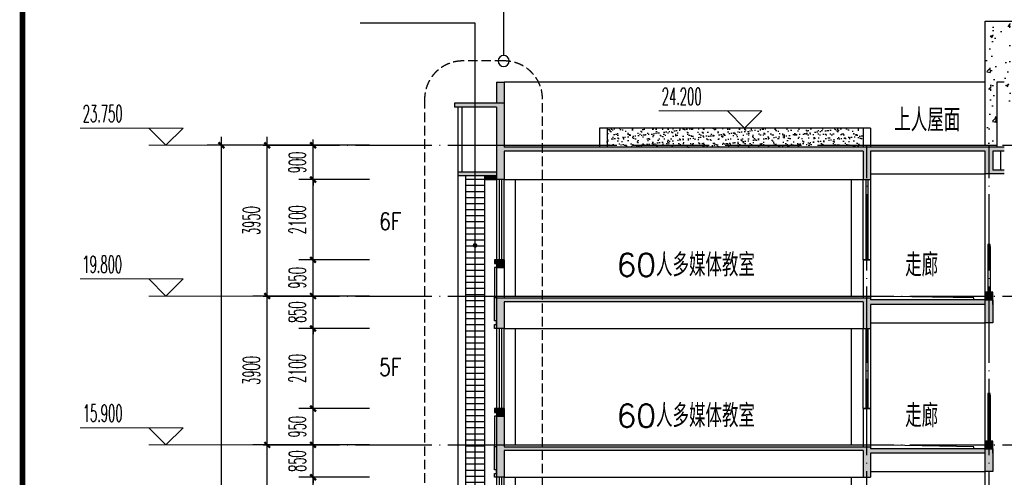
# Model space of a CAD drawing. Extents: x 1779708 to 7299578, y -1121471 to 88434.
# Tile 605 of 656: x 5621164 to 5646946, y -990508 to -978517. Entities that reach past the tile are written whole.
import ezdxf

# ---------------------------------------------------------------- set-up
doc = ezdxf.new("R2010")
doc.units = 0
doc.header["$LTSCALE"] = 1000
doc.header["$MEASUREMENT"] = 0
doc.linetypes.add('DASH', pattern=[0.35, 0.25, -0.1])
doc.linetypes.add('DOTE', pattern=[2.42, 2, -0.2, 0.02, -0.2])
doc.layers.get('0').update_dxf_attribs({"linetype": 'CONTINUOUS'})
doc.layers.get('Defpoints').update_dxf_attribs({"linetype": 'CONTINUOUS'})
doc.layers.add('DIM_ELEV', color=3, linetype='CONTINUOUS', lineweight=13)
for name, color, linetype in [('DIM_IDEN', 3, 'CONTINUOUS'), ('DIM_LEAD', 3, 'CONTINUOUS'), ('DOTE', 1, 'DOTE'), ('PUB_DIM', 3, 'CONTINUOUS'), ('PUB_TEXT', 7, 'CONTINUOUS'), ('PUB_TITLE', 4, 'CONTINUOUS'), ('SPACE', 7, 'CONTINUOUS'), ('WALL', 255, 'CONTINUOUS'), ('WINDOW', 2, 'CONTINUOUS'), ('修改', 6, 'CONTINUOUS'), ('可见线', 6, 'CONTINUOUS'), ('栏杆', 6, 'CONTINUOUS'), ('立面中线', 140, 'CONTINUOUS'), ('立面填充图例白', 7, 'CONTINUOUS'), ('立面细线', 114, 'CONTINUOUS')]:
    doc.layers.add(name, color=color, linetype=linetype)
doc.styles.add('_TCH_DIM', font='SIMPLEX.shx', dxfattribs={"width": 0.7, "bigfont": 'GBCBIG.shx'})
doc.styles.add('_TCH_DIM_T3', font='SIMPLEX.shx', dxfattribs={"width": 0.494118, "bigfont": 'GBCBIG.shx'})
doc.styles.add('_TCH_SPACE', font='SIMPLEX', dxfattribs={"height": 5, "bigfont": 'GBCBIG'})
doc.styles.add('dim_font', font='SIMPLEX.shx', dxfattribs={"width": 0.8})
doc.dimstyles.new('_TCH_ARCH&&150', dxfattribs={"dimtxt": 446.25, "dimasz": 150, "dimexe": 375, "dimexo": 450, "dimgap": 189.375, "dimtad": 1, "dimdec": 0, "dimzin": 0, "dimdsep": 46, "dimtxsty": '_TCH_DIM_T3', "dimblk": 'ARCHTICK', "dimcen": 0.09, "dimdle": 225, "dimclrt": 7, "dimazin": 2, "dimtfac": 1, "dimtdec": 0, "dimtix": 1, "dimtmove": 2, "dimatfit": 3, "dimfxl": 250, "dimtolj": 1, "dimtzin": 0, "dimarcsym": 0})

# ---------------------------------------------------------------- blocks, each defined once
blk = doc.blocks.new('A$C36B43F05')
at = {"layer": 'PUB_TITLE', "const_width": 150}
blk.add_lwpolyline([(1500, 1500), (124650, 1500), (124650, 174600), (1500, 174600)], close=True, dxfattribs=at)
blk = doc.blocks.new('_ArchTick')
at = {"color": 0, "linetype": 'ByBlock', "const_width": 0.4}
blk.add_lwpolyline([(-0.5, -0.5), (0.5, 0.5)], dxfattribs=at)
blk = doc.blocks.new('*D287')
at = {"layer": 'Defpoints', "color": 0, "transparency": 16777216}
for p in [(5626445, -981808), (5628378, -981808), (5628378, -1005558)]:
    blk.add_point(p, dxfattribs=at)
at = {"layer": 'PUB_DIM', "color": 0, "lineweight": -2, "transparency": 16777216}
for p, q in [((5626445, -1005783), (5626445, -981583)), ((5627928, -981808), (5626070, -981808)), ((5627928, -1005558), (5626070, -1005558))]:
    blk.add_line(p, q, dxfattribs=at)
at = {"layer": 'PUB_DIM', "color": 0, "lineweight": -2, "transparency": 16777216, "xscale": 150, "yscale": 150, "zscale": 150}
for p, rotation in [((5626445, -981808), 90), ((5626445, -1005558), 270)]:
    blk.add_blockref('_ArchTick', p, dxfattribs=dict(at, rotation=rotation))
at = {"layer": 'PUB_DIM', "color": 7, "transparency": 16777216, "insert": (5626033, -993683), "char_height": 446.2, "attachment_point": 5, "rotation": 90, "style": '_TCH_DIM_T3'}
blk.add_mtext('\\A1;23750', dxfattribs=at)
blk = doc.blocks.new('*D292')
at = {"layer": 'Defpoints', "color": 0, "transparency": 16777216}
for p in [(5627645, -989658), (5629578, -989658), (5629578, -993558)]:
    blk.add_point(p, dxfattribs=at)
at = {"layer": 'PUB_DIM', "color": 0, "lineweight": -2, "transparency": 16777216}
for p, q in [((5627645, -993783), (5627645, -989433)), ((5629128, -989658), (5627270, -989658)), ((5629128, -993558), (5627270, -993558))]:
    blk.add_line(p, q, dxfattribs=at)
at = {"layer": 'PUB_DIM', "color": 0, "lineweight": -2, "transparency": 16777216, "xscale": 150, "yscale": 150, "zscale": 150}
for p, rotation in [((5627645, -989658), 90), ((5627645, -993558), 270)]:
    blk.add_blockref('_ArchTick', p, dxfattribs=dict(at, rotation=rotation))
at = {"layer": 'PUB_DIM', "color": 7, "transparency": 16777216, "insert": (5627233, -991608), "char_height": 446.2, "attachment_point": 5, "rotation": 90, "style": '_TCH_DIM_T3'}
blk.add_mtext('\\A1;3900', dxfattribs=at)
blk = doc.blocks.new('*D293')
at = {"layer": 'Defpoints', "color": 0, "transparency": 16777216}
for p in [(5627645, -985758), (5629578, -985758), (5629578, -989658)]:
    blk.add_point(p, dxfattribs=at)
at = {"layer": 'PUB_DIM', "color": 0, "lineweight": -2, "transparency": 16777216}
for p, q in [((5627645, -989883), (5627645, -985533)), ((5629128, -985758), (5627270, -985758)), ((5629128, -989658), (5627270, -989658))]:
    blk.add_line(p, q, dxfattribs=at)
at = {"layer": 'PUB_DIM', "color": 0, "lineweight": -2, "transparency": 16777216, "xscale": 150, "yscale": 150, "zscale": 150}
for p, rotation in [((5627645, -985758), 90), ((5627645, -989658), 270)]:
    blk.add_blockref('_ArchTick', p, dxfattribs=dict(at, rotation=rotation))
at = {"layer": 'PUB_DIM', "color": 7, "transparency": 16777216, "insert": (5627233, -987708), "char_height": 446.2, "attachment_point": 5, "rotation": 90, "style": '_TCH_DIM_T3'}
blk.add_mtext('\\A1;3900', dxfattribs=at)
blk = doc.blocks.new('*D294')
at = {"layer": 'Defpoints', "color": 0, "transparency": 16777216}
for p in [(5627645, -981808), (5629578, -981808), (5629578, -985758)]:
    blk.add_point(p, dxfattribs=at)
at = {"layer": 'PUB_DIM', "color": 0, "lineweight": -2, "transparency": 16777216}
for p, q in [((5627645, -985983), (5627645, -981583)), ((5629128, -981808), (5627270, -981808)), ((5629128, -985758), (5627270, -985758))]:
    blk.add_line(p, q, dxfattribs=at)
at = {"layer": 'PUB_DIM', "color": 0, "lineweight": -2, "transparency": 16777216, "xscale": 150, "yscale": 150, "zscale": 150}
for p, rotation in [((5627645, -981808), 90), ((5627645, -985758), 270)]:
    blk.add_blockref('_ArchTick', p, dxfattribs=dict(at, rotation=rotation))
at = {"layer": 'PUB_DIM', "color": 7, "transparency": 16777216, "insert": (5627233, -983783), "char_height": 446.2, "attachment_point": 5, "rotation": 90, "style": '_TCH_DIM_T3'}
blk.add_mtext('\\A1;3950', dxfattribs=at)
blk = doc.blocks.new('*D3751')
at = {"layer": 'Defpoints', "color": 0, "transparency": 16777216}
for p in [(5628845, -990508), (5630778, -990508), (5630778, -992608)]:
    blk.add_point(p, dxfattribs=at)
at = {"layer": 'PUB_DIM', "color": 0, "lineweight": -2, "transparency": 16777216}
for p, q in [((5628845, -992833), (5628845, -990283)), ((5630328, -990508), (5628470, -990508)), ((5630328, -992608), (5628470, -992608))]:
    blk.add_line(p, q, dxfattribs=at)
at = {"layer": 'PUB_DIM', "color": 0, "lineweight": -2, "transparency": 16777216, "xscale": 150, "yscale": 150, "zscale": 150}
for p, rotation in [((5628845, -990508), 90), ((5628845, -992608), 270)]:
    blk.add_blockref('_ArchTick', p, dxfattribs=dict(at, rotation=rotation))
at = {"layer": 'PUB_DIM', "color": 7, "transparency": 16777216, "insert": (5628433, -991558), "char_height": 446.2, "attachment_point": 5, "rotation": 90, "style": '_TCH_DIM_T3'}
blk.add_mtext('\\A1;2100', dxfattribs=at)
blk = doc.blocks.new('*D3752')
at = {"layer": 'Defpoints', "color": 0, "transparency": 16777216}
for p in [(5628845, -989658), (5630778, -989658), (5630778, -990508)]:
    blk.add_point(p, dxfattribs=at)
at = {"layer": 'PUB_DIM', "color": 0, "lineweight": -2, "transparency": 16777216}
for p, q in [((5628845, -989658), (5628845, -989508)), ((5630328, -989658), (5628470, -989658)), ((5628845, -990508), (5628845, -989658)), ((5630328, -990508), (5628470, -990508)), ((5628845, -990508), (5628845, -990658))]:
    blk.add_line(p, q, dxfattribs=at)
at = {"layer": 'PUB_DIM', "color": 0, "lineweight": -2, "transparency": 16777216, "xscale": 150, "yscale": 150, "zscale": 150}
for p, rotation in [((5628845, -989658), 270), ((5628845, -990508), 90)]:
    blk.add_blockref('_ArchTick', p, dxfattribs=dict(at, rotation=rotation))
at = {"layer": 'PUB_DIM', "color": 7, "transparency": 16777216, "insert": (5628433, -990083), "char_height": 446.2, "attachment_point": 5, "rotation": 90, "style": '_TCH_DIM_T3'}
blk.add_mtext('\\A1;850', dxfattribs=at)
blk = doc.blocks.new('*D3753')
at = {"layer": 'Defpoints', "color": 0, "transparency": 16777216}
for p in [(5628845, -988708), (5630778, -988708), (5630778, -989658)]:
    blk.add_point(p, dxfattribs=at)
at = {"layer": 'PUB_DIM', "color": 0, "lineweight": -2, "transparency": 16777216}
for p, q in [((5630328, -988708), (5628470, -988708)), ((5628845, -989883), (5628845, -988483)), ((5630328, -989658), (5628470, -989658))]:
    blk.add_line(p, q, dxfattribs=at)
at = {"layer": 'PUB_DIM', "color": 0, "lineweight": -2, "transparency": 16777216, "xscale": 150, "yscale": 150, "zscale": 150}
for p, rotation in [((5628845, -988708), 90), ((5628845, -989658), 270)]:
    blk.add_blockref('_ArchTick', p, dxfattribs=dict(at, rotation=rotation))
at = {"layer": 'PUB_DIM', "color": 7, "transparency": 16777216, "insert": (5628433, -989183), "char_height": 446.2, "attachment_point": 5, "rotation": 90, "style": '_TCH_DIM_T3'}
blk.add_mtext('\\A1;950', dxfattribs=at)
blk = doc.blocks.new('*D3754')
at = {"layer": 'Defpoints', "color": 0, "transparency": 16777216}
for p in [(5628845, -986608), (5630778, -986608), (5630778, -988708)]:
    blk.add_point(p, dxfattribs=at)
at = {"layer": 'PUB_DIM', "color": 0, "lineweight": -2, "transparency": 16777216}
for p, q in [((5628845, -988933), (5628845, -986383)), ((5630328, -986608), (5628470, -986608)), ((5630328, -988708), (5628470, -988708))]:
    blk.add_line(p, q, dxfattribs=at)
at = {"layer": 'PUB_DIM', "color": 0, "lineweight": -2, "transparency": 16777216, "xscale": 150, "yscale": 150, "zscale": 150}
for p, rotation in [((5628845, -986608), 90), ((5628845, -988708), 270)]:
    blk.add_blockref('_ArchTick', p, dxfattribs=dict(at, rotation=rotation))
at = {"layer": 'PUB_DIM', "color": 7, "transparency": 16777216, "insert": (5628433, -987658), "char_height": 446.2, "attachment_point": 5, "rotation": 90, "style": '_TCH_DIM_T3'}
blk.add_mtext('\\A1;2100', dxfattribs=at)
blk = doc.blocks.new('*D3755')
at = {"layer": 'Defpoints', "color": 0, "transparency": 16777216}
for p in [(5628845, -985758), (5630778, -985758), (5630778, -986608)]:
    blk.add_point(p, dxfattribs=at)
at = {"layer": 'PUB_DIM', "color": 0, "lineweight": -2, "transparency": 16777216}
for p, q in [((5628845, -985758), (5628845, -985608)), ((5630328, -985758), (5628470, -985758)), ((5628845, -986608), (5628845, -985758)), ((5630328, -986608), (5628470, -986608)), ((5628845, -986608), (5628845, -986758))]:
    blk.add_line(p, q, dxfattribs=at)
at = {"layer": 'PUB_DIM', "color": 0, "lineweight": -2, "transparency": 16777216, "xscale": 150, "yscale": 150, "zscale": 150}
for p, rotation in [((5628845, -985758), 270), ((5628845, -986608), 90)]:
    blk.add_blockref('_ArchTick', p, dxfattribs=dict(at, rotation=rotation))
at = {"layer": 'PUB_DIM', "color": 7, "transparency": 16777216, "insert": (5628433, -986183), "char_height": 446.2, "attachment_point": 5, "rotation": 90, "style": '_TCH_DIM_T3'}
blk.add_mtext('\\A1;850', dxfattribs=at)
blk = doc.blocks.new('*D3756')
at = {"layer": 'Defpoints', "color": 0, "transparency": 16777216}
for p in [(5628845, -984808), (5630778, -984808), (5630778, -985758)]:
    blk.add_point(p, dxfattribs=at)
at = {"layer": 'PUB_DIM', "color": 0, "lineweight": -2, "transparency": 16777216}
for p, q in [((5628845, -985983), (5628845, -984583)), ((5630328, -984808), (5628470, -984808)), ((5630328, -985758), (5628470, -985758))]:
    blk.add_line(p, q, dxfattribs=at)
at = {"layer": 'PUB_DIM', "color": 0, "lineweight": -2, "transparency": 16777216, "xscale": 150, "yscale": 150, "zscale": 150}
for p, rotation in [((5628845, -984808), 90), ((5628845, -985758), 270)]:
    blk.add_blockref('_ArchTick', p, dxfattribs=dict(at, rotation=rotation))
at = {"layer": 'PUB_DIM', "color": 7, "transparency": 16777216, "insert": (5628433, -985283), "char_height": 446.2, "attachment_point": 5, "rotation": 90, "style": '_TCH_DIM_T3'}
blk.add_mtext('\\A1;950', dxfattribs=at)
blk = doc.blocks.new('*D3757')
at = {"layer": 'Defpoints', "color": 0, "transparency": 16777216}
for p in [(5628845, -982708), (5630778, -982708), (5630778, -984808)]:
    blk.add_point(p, dxfattribs=at)
at = {"layer": 'PUB_DIM', "color": 0, "lineweight": -2, "transparency": 16777216}
for p, q in [((5628845, -985033), (5628845, -982483)), ((5630328, -982708), (5628470, -982708)), ((5630328, -984808), (5628470, -984808))]:
    blk.add_line(p, q, dxfattribs=at)
at = {"layer": 'PUB_DIM', "color": 0, "lineweight": -2, "transparency": 16777216, "xscale": 150, "yscale": 150, "zscale": 150}
for p, rotation in [((5628845, -982708), 90), ((5628845, -984808), 270)]:
    blk.add_blockref('_ArchTick', p, dxfattribs=dict(at, rotation=rotation))
at = {"layer": 'PUB_DIM', "color": 7, "transparency": 16777216, "insert": (5628433, -983758), "char_height": 446.2, "attachment_point": 5, "rotation": 90, "style": '_TCH_DIM_T3'}
blk.add_mtext('\\A1;2100', dxfattribs=at)
blk = doc.blocks.new('*D3758')
at = {"layer": 'Defpoints', "color": 0, "transparency": 16777216}
for p in [(5628845, -981808), (5630778, -981808), (5630778, -982708)]:
    blk.add_point(p, dxfattribs=at)
at = {"layer": 'PUB_DIM', "color": 0, "lineweight": -2, "transparency": 16777216}
for p, q in [((5628845, -981808), (5628845, -981658)), ((5630328, -981808), (5628470, -981808)), ((5628845, -982708), (5628845, -981808)), ((5630328, -982708), (5628470, -982708)), ((5628845, -982708), (5628845, -982858))]:
    blk.add_line(p, q, dxfattribs=at)
at = {"layer": 'PUB_DIM', "color": 0, "lineweight": -2, "transparency": 16777216, "xscale": 150, "yscale": 150, "zscale": 150}
for p, rotation in [((5628845, -981808), 270), ((5628845, -982708), 90)]:
    blk.add_blockref('_ArchTick', p, dxfattribs=dict(at, rotation=rotation))
at = {"layer": 'PUB_DIM', "color": 7, "transparency": 16777216, "insert": (5628433, -982258), "char_height": 446.2, "attachment_point": 5, "rotation": 90, "style": '_TCH_DIM_T3'}
blk.add_mtext('\\A1;900', dxfattribs=at)

msp = doc.modelspace()

# ---------------------------------------------------------------- hatches: boundary and pattern name
at = {"layer": 'WALL'}
for points in [[(5633846.1, -980158.3), (5633646.1, -980158.3), (5633646.1, -980708.3), (5633846.1, -980708.3)], [(5646446.1, -981958.3), (5646446.1, -982558.3), (5646946.1, -982558.3), (5646946.1, -982458.3), (5646646.1, -982458.3), (5646646.1, -981958.3), (5646946.1, -981958.3), (5646946.1, -981858.3), (5633846.1, -981858.3), (5633846.1, -980708.3), (5632546.1, -980708.3), (5632546.1, -980808.3), (5633646.1, -980808.3), (5633646.1, -982508.3), (5632646.1, -982508.3), (5632646.1, -982608.3), (5633646.1, -982608.3), (5633646.1, -982708.3), (5633846.1, -982708.3), (5633846.1, -981958.3), (5643246.1, -981958.3), (5643246.1, -982708.3), (5643446.1, -982708.3), (5643446.1, -981958.3)], [(5633646.1, -982608.3), (5633346.1, -982608.3), (5633346.1, -982708.3), (5633646.1, -982708.3)], [(5646446.1, -986458.3), (5646646.1, -986458.3), (5646646.1, -985858.3), (5643446.1, -985858.3), (5643446.1, -985808.3), (5633646.1, -985808.3), (5633646.1, -986608.3), (5633846.1, -986608.3), (5633846.1, -985908.3), (5643246.1, -985908.3), (5643246.1, -986608.3), (5643446.1, -986608.3), (5643446.1, -985978.3), (5646446.1, -985978.3)], [(5646646.1, -985658.3), (5646446.1, -985658.3), (5646446.1, -985858.3), (5646646.1, -985858.3)], [(5646446.1, -990358.3), (5646646.1, -990358.3), (5646646.1, -989758.3), (5643446.1, -989758.3), (5643446.1, -989708.3), (5633846.1, -989708.3), (5633846.1, -988708.3), (5633646.1, -988708.3), (5633646.1, -990508.3), (5633846.1, -990508.3), (5633846.1, -989808.3), (5643246.1, -989808.3), (5643246.1, -990508.3), (5643446.1, -990508.3), (5643446.1, -989878.3), (5646446.1, -989878.3)], [(5646646.1, -989558.3), (5646446.1, -989558.3), (5646446.1, -989758.3), (5646646.1, -989758.3)]]:
    msp.add_hatch(color=256, dxfattribs=at).paths.add_polyline_path(points)
h = msp.add_hatch(color=256, dxfattribs=at)
h.paths.add_polyline_path([(5633846.1, -984808.3), (5633646.1, -984808.3), (5633646.1, -985008.3), (5633846.1, -985008.3)])
h.paths.add_polyline_path([(5633646.1, -984808.3), (5633596.1, -984808.3), (5633596.1, -984908.3), (5633646.1, -984908.3)])
h = msp.add_hatch(color=256, dxfattribs=at)
h.paths.add_polyline_path([(5633646.1, -985808.3), (5633596.1, -985808.3), (5633596.1, -986408.3), (5633646.1, -986408.3)])
h.paths.add_polyline_path([(5633646.1, -986508.3), (5633596.1, -986508.3), (5633596.1, -986608.3), (5633646.1, -986608.3)])
h = msp.add_hatch(color=256, dxfattribs=at)
h.paths.add_polyline_path([(5633846.1, -988708.3), (5633646.1, -988708.3), (5633646.1, -988908.3), (5633846.1, -988908.3)])
h.paths.add_polyline_path([(5633646.1, -988708.3), (5633596.1, -988708.3), (5633596.1, -988808.3), (5633646.1, -988808.3)])
h = msp.add_hatch(color=256, dxfattribs=at)
h.paths.add_polyline_path([(5633646.1, -989708.3), (5633596.1, -989708.3), (5633596.1, -990308.3), (5633646.1, -990308.3)])
h.paths.add_polyline_path([(5633646.1, -990408.3), (5633596.1, -990408.3), (5633596.1, -990508.3), (5633646.1, -990508.3)])
at = {"layer": '立面填充图例白'}
h = msp.add_hatch(dxfattribs=at)
h.set_pattern_fill('AR-CONC', color=0, scale=450, style=0)
h.set_pattern_definition([(50, (0, -3328.6), (819.83101, -71.725885), [85.725, -942.975]), (355, (0, -3328.6), (-158.59272, 859.75489), [68.58, -754.38]), (100.451, (68.3, -3334.6), (661.24126, 788.0251), [72.855, -801.405]), (46.1842, (0, -3100), (1219.85568, -189.19048), [128.5875, -1414.4625]), (96.6356, (101.7, -3115.8), (1068.31906, 1113.415), [109.2825, -1202.1075]), (351.184, (0, -3100), (1068.32073, 1113.41303), [102.87, -1131.57]), (21, (114.3, -3157.15), (682.26696, -460.19483), [85.725, -942.975]), (326, (114.3, -3157.15), (278.10913, 828.84585), [68.58, -754.38]), (71.4514, (171.16, -3195.5), (960.37421, 368.65286), [72.855, -801.405]), (37.5, (0, -3328.6), (13.898715, 380.497675), [0, -745.236, 0, -765.81, 0, -757.2375]), (7.5, (0, -3328.6), (300.68848, 450.812587), [0, -436.626, 0, -728.091, 0, -288.6075]), (327.5, (-254.9, -3328.6), (610.157678, -25.779348), [0, -285.75, 0, -891.54, 0, -1183.005]), (317.5, (-369.2, -3328.6), (666.581316, 114.41921), [0, -371.475, 0, -592.074, 0, -840.105])])
h.paths.add_polyline_path([(5646446.1, -978558.3), (5646446.1, -981808.3), (5646746.1, -981808.3), (5646746.1, -980158.3), (5646946.1, -980158.3), (5646946.1, -980758.3), (5651346.1, -980758.3), (5651346.1, -980158.3), (5651346.1, -978558.3)])
at = {"layer": '立面细线'}
h = msp.add_hatch(dxfattribs=at)
h.set_pattern_fill('砂灰土', color=256, scale=50, style=0)
h.set_pattern_definition([(37.5, (-145043.2, 496534.65), (-6.299336, 192.682377), [0, -152, 0, -170, 0, -162.5]), (7.5, (-145043.2, 496534.65), (176.97767, 282.214607), [0, -82, 0, -137, 0, -52.5]), (327.5, (-145166.2, 496534.65), (311.414186, 0.5659054), [0, -50, 0, -180, 0, -235]), (317.5, (-145166.2, 496534.65), (300.61266, 87.767556), [0, -25, 0, -118, 0, -135])])
h.paths.add_polyline_path([(5643246.1, -981358.3), (5636546.1, -981358.3), (5636546.1, -981858.3), (5643246.1, -981858.3)])
h = msp.add_hatch(dxfattribs=at)
h.set_pattern_fill('ANSI31', color=256, scale=100, angle=135, style=0)
h.set_pattern_definition([(180, (-145043.2, 496534.65), (-1e-14, -158.75), [])])
h.paths.add_polyline_path([(5633346.1, -982608.3), (5632846.1, -982608.3), (5632846.1, -996608.3), (5633346.1, -996608.3)])

# ---------------------------------------------------------------- linework, layer by layer
at = {"layer": 'DIM_ELEV'}
for p, q in [((5640596.1, -980908.3), (5637896.1, -980908.3)), ((5640146.1, -981358.3), (5639696.1, -980908.3)), ((5640146.1, -981358.3), (5640596.1, -980908.3)), ((5625445.1, -981358.3), (5622745.1, -981358.3)), ((5624995.1, -981808.3), (5624545.1, -981358.3)), ((5624995.1, -981808.3), (5625445.1, -981358.3)), ((5642621.1, -981358.3), (5639696.1, -981358.3)), ((5627470.1, -981808.3), (5624545.1, -981808.3)), ((5625445.1, -985308.3), (5622745.1, -985308.3)), ((5624995.1, -985758.3), (5624545.1, -985308.3)), ((5624995.1, -985758.3), (5625445.1, -985308.3)), ((5627470.1, -985758.3), (5624545.1, -985758.3)), ((5625445.1, -989208.3), (5622745.1, -989208.3)), ((5624995.1, -989658.3), (5624545.1, -989208.3)), ((5624995.1, -989658.3), (5625445.1, -989208.3)), ((5627470.1, -989658.3), (5624545.1, -989658.3))]:
    msp.add_line(p, q, dxfattribs=at)
at = {"layer": 'DIM_IDEN'}
msp.add_line((5633838.1, -979453.9), (5633838.1, -976444.6), dxfattribs=at)
msp.add_lwpolyline([(5633982.5, -979598.4, 1), (5633693.6, -979598.4, 1)], format="xyb", close=True, dxfattribs=at)
at = {"layer": 'DIM_IDEN', "linetype": 'DASH'}
msp.add_lwpolyline([(5632766.3, -1007152.6), (5633854, -1007152.6, 0.4142136), (5634854, -1006152.6), (5634854, -980598.4, 0.4142136), (5633854, -979598.4), (5632766.3, -979598.4, 0.4142136), (5631766.3, -980598.4), (5631766.3, -1006152.6, 0.4142136)], format="xyb", close=True, dxfattribs=at)
at = {"layer": 'DIM_LEAD'}
for p, q in [((5633088.9, -978604.8), (5630083.2, -978604.8)), ((5633088.9, -984430.9), (5633088.9, -978604.8)), ((5633088.9, -1003333.5), (5633088.9, -978604.8))]:
    msp.add_line(p, q, dxfattribs=at)
at = {"layer": 'DIM_LEAD', "const_width": 60}
msp.add_lwpolyline([(5633088.9, -984460.9, 1), (5633088.9, -984400.9, 1)], format="xyb", close=True, dxfattribs=at)
at = {"layer": 'DOTE'}
for p, q in [((5627535.8, -981808.3), (5777756.3, -981808.3)), ((5633646.1, -981808.3), (5633646.1, -1006867.3)), ((5643346.1, -1006867.3), (5643346.1, -981808.3)), ((5646546.1, -1006867.3), (5646546.1, -981808.3)), ((5627535.8, -985758.3), (5777756.3, -985758.3)), ((5627535.8, -989658.3), (5777756.3, -989658.3))]:
    msp.add_line(p, q, dxfattribs=at)
at = {"layer": 'WALL'}
for p, q in [((5633646.1, -980158.3), (5633646.1, -980708.3)), ((5633646.1, -980158.3), (5633846.1, -980158.3)), ((5633846.1, -980158.3), (5633846.1, -981858.3)), ((5646746.1, -980158.3), (5646746.1, -981858.3)), ((5646946.1, -980158.3), (5646746.1, -980158.3)), ((5633846.1, -980708.3), (5632546.1, -980708.3)), ((5632546.1, -980708.3), (5632546.1, -980808.3)), ((5633646.1, -980808.3), (5632546.1, -980808.3)), ((5632646.1, -982608.3), (5632646.1, -980808.3)), ((5632746.1, -982508.3), (5632746.1, -980808.3)), ((5633646.1, -980808.3), (5633646.1, -982508.3)), ((5636346.1, -981358.3), (5636346.1, -981858.3)), ((5636546.1, -981358.3), (5636346.1, -981358.3)), ((5636546.1, -981358.3), (5636546.1, -981858.3)), ((5643246.1, -981358.3), (5643246.1, -981858.3)), ((5643446.1, -981358.3), (5643246.1, -981358.3)), ((5643446.1, -981358.3), (5643446.1, -981858.3)), ((5646946.1, -981858.3), (5633846.1, -981858.3)), ((5633846.1, -981958.3), (5633846.1, -982708.3)), ((5643246.1, -981958.3), (5633846.1, -981958.3)), ((5643246.1, -981958.3), (5643246.1, -982708.3)), ((5643446.1, -981958.3), (5643446.1, -982708.3)), ((5646446.1, -981958.3), (5643446.1, -981958.3)), ((5646946.1, -981958.3), (5646646.1, -981958.3)), ((5646846.1, -981958.3), (5646846.1, -982458.3)), ((5633646.1, -982508.3), (5632646.1, -982508.3)), ((5646946.1, -982458.3), (5646646.1, -982458.3)), ((5633646.1, -982608.3), (5632646.1, -982608.3)), ((5633646.1, -982608.3), (5633646.1, -982708.3)), ((5633846.1, -982708.3), (5633646.1, -982708.3)), ((5643246.1, -982708.3), (5643446.1, -982708.3)), ((5633646.1, -984808.3), (5633646.1, -986608.3)), ((5633846.1, -984808.3), (5633646.1, -984808.3)), ((5633846.1, -984808.3), (5633846.1, -985808.3)), ((5643246.1, -984808.3), (5643246.1, -985808.3)), ((5643246.1, -984808.3), (5643446.1, -984808.3)), ((5643446.1, -984808.3), (5643446.1, -985858.3)), ((5633646.1, -985008.3), (5633846.1, -985008.3)), ((5633646.1, -985808.3), (5633596.1, -985808.3)), ((5633646.1, -985808.3), (5643446.1, -985808.3)), ((5646646.1, -985858.3), (5643446.1, -985858.3)), ((5646646.1, -985658.3), (5646446.1, -985658.3)), ((5646446.1, -985658.3), (5646446.1, -985858.3)), ((5646646.1, -985978.3), (5646646.1, -985658.3)), ((5633846.1, -985908.3), (5633846.1, -986608.3)), ((5643246.1, -985908.3), (5633846.1, -985908.3)), ((5643246.1, -985908.3), (5643246.1, -986608.3)), ((5643446.1, -985978.3), (5643446.1, -986608.3)), ((5646446.1, -985978.3), (5643446.1, -985978.3)), ((5633846.1, -986608.3), (5633646.1, -986608.3)), ((5643246.1, -986608.3), (5643446.1, -986608.3)), ((5633646.1, -988708.3), (5633646.1, -990508.3)), ((5633846.1, -988708.3), (5633646.1, -988708.3)), ((5633846.1, -988708.3), (5633846.1, -989708.3)), ((5643246.1, -988708.3), (5643246.1, -989708.3)), ((5643246.1, -988708.3), (5643446.1, -988708.3)), ((5643446.1, -988708.3), (5643446.1, -989758.3)), ((5633646.1, -988908.3), (5633846.1, -988908.3)), ((5633646.1, -989708.3), (5633596.1, -989708.3)), ((5633846.1, -989708.3), (5643446.1, -989708.3)), ((5646646.1, -989758.3), (5643446.1, -989758.3)), ((5646646.1, -989558.3), (5646446.1, -989558.3)), ((5646446.1, -989558.3), (5646446.1, -989758.3)), ((5646646.1, -989878.3), (5646646.1, -989558.3)), ((5633846.1, -989808.3), (5633846.1, -990508.3)), ((5643246.1, -989808.3), (5633846.1, -989808.3)), ((5643246.1, -989808.3), (5643246.1, -990508.3)), ((5643446.1, -989878.3), (5643446.1, -990508.3)), ((5646446.1, -989878.3), (5643446.1, -989878.3)), ((5633846.1, -990508.3), (5633646.1, -990508.3)), ((5643246.1, -990508.3), (5643446.1, -990508.3))]:
    msp.add_line(p, q, dxfattribs=at)
for points in [[(5646946.1, -982558.3), (5646446.1, -982558.3), (5646446.1, -981958.3)], [(5646646.1, -981958.3), (5646646.1, -982458.3)], [(5633646.1, -984808.3), (5633596.1, -984808.3), (5633596.1, -984908.3), (5633646.1, -984908.3), (5633646.1, -985008.3), (5633596.1, -985008.3), (5633596.1, -985758.3)], [(5633646.1, -986608.3), (5633596.1, -986608.3), (5633596.1, -986508.3), (5633646.1, -986508.3), (5633646.1, -986408.3), (5633596.1, -986408.3), (5633596.1, -985758.3)], [(5646446.1, -985858.3), (5646646.1, -985858.3), (5646646.1, -986458.3), (5646446.1, -986458.3), (5646446.1, -985978.3)], [(5633646.1, -988708.3), (5633596.1, -988708.3), (5633596.1, -988808.3), (5633646.1, -988808.3), (5633646.1, -988908.3), (5633596.1, -988908.3), (5633596.1, -989658.3)], [(5633646.1, -990508.3), (5633596.1, -990508.3), (5633596.1, -990408.3), (5633646.1, -990408.3), (5633646.1, -990308.3), (5633596.1, -990308.3), (5633596.1, -989658.3)], [(5646446.1, -989758.3), (5646646.1, -989758.3), (5646646.1, -990358.3), (5646446.1, -990358.3), (5646446.1, -989878.3)]]:
    msp.add_lwpolyline(points, dxfattribs=at)
msp.add_lwpolyline([(5633646.1, -982608.3), (5633346.1, -982608.3), (5633346.1, -982708.3), (5633646.1, -982708.3)], close=True, dxfattribs=at)
at = {"layer": 'WINDOW'}
for p, q in [((5633716.1, -982708.3), (5633716.1, -984808.3)), ((5633776.1, -982708.3), (5633776.1, -984808.3)), ((5643316.1, -982708.3), (5643316.1, -984808.3)), ((5643376.1, -982708.3), (5643376.1, -984808.3)), ((5633716.1, -986608.3), (5633716.1, -988708.3)), ((5633776.1, -986608.3), (5633776.1, -988708.3)), ((5643316.1, -986608.3), (5643316.1, -988708.3)), ((5643376.1, -986608.3), (5643376.1, -988708.3)), ((5633716.1, -990508.3), (5633716.1, -992608.3)), ((5633776.1, -990508.3), (5633776.1, -992608.3))]:
    msp.add_line(p, q, dxfattribs=at)
for points in [[(5633846.1, -982708.3), (5633646.1, -982708.3), (5633646.1, -984808.3), (5633846.1, -984808.3)], [(5643246.1, -982708.3), (5643446.1, -982708.3), (5643446.1, -984808.3), (5643246.1, -984808.3)], [(5633846.1, -986608.3), (5633646.1, -986608.3), (5633646.1, -988708.3), (5633846.1, -988708.3)], [(5643246.1, -986608.3), (5643446.1, -986608.3), (5643446.1, -988708.3), (5643246.1, -988708.3)], [(5633846.1, -990508.3), (5633646.1, -990508.3), (5633646.1, -992608.3), (5633846.1, -992608.3)]]:
    msp.add_lwpolyline(points, close=True, dxfattribs=at)
at = {"layer": '可见线'}
for p, q in [((5632646.1, -996608.3), (5632646.1, -982608.3)), ((5632846.1, -996608.3), (5632846.1, -982608.3)), ((5633346.1, -996608.3), (5633346.1, -982608.3))]:
    msp.add_line(p, q, dxfattribs=at)
for points in [[(5646516.1, -984458.3), (5646576.1, -984458.3), (5646576.1, -984408.3), (5646516.1, -984408.3)], [(5646516.1, -988358.3), (5646576.1, -988358.3), (5646576.1, -988308.3), (5646516.1, -988308.3)]]:
    msp.add_lwpolyline(points, close=True, dxfattribs=at)
at = {"layer": '栏杆'}
msp.add_line((5646446.1, -980158.3), (5633846.1, -980158.3), dxfattribs=at)
for points in [[(5646446.1, -981808.3), (5646446.1, -978558.3), (5651346.1, -978558.3)], [(5646516.1, -984458.3), (5646516.1, -985658.3)], [(5646576.1, -984458.3), (5646576.1, -985658.3)], [(5646516.1, -988358.3), (5646516.1, -989558.3)], [(5646576.1, -988358.3), (5646576.1, -989558.3)]]:
    msp.add_lwpolyline(points, dxfattribs=at)
at = {"layer": '立面中线'}
for p, q in [((5646446.1, -1001458.3), (5646446.1, -981958.3)), ((5646446.1, -1000210.4), (5646446.1, -981958.3)), ((5633846.1, -982708.3), (5643246.1, -982708.3)), ((5634146.1, -985758.3), (5634146.1, -982708.3)), ((5642946.1, -985758.3), (5642946.1, -982708.3)), ((5643446.1, -982558.3), (5646446.1, -982558.3)), ((5633846.1, -986608.3), (5643246.1, -986608.3)), ((5634146.1, -989658.3), (5634146.1, -986608.3)), ((5642946.1, -989658.3), (5642946.1, -986608.3)), ((5643446.1, -986458.3), (5646446.1, -986458.3)), ((5633846.1, -990508.3), (5643246.1, -990508.3)), ((5634146.1, -993558.3), (5634146.1, -990508.3)), ((5642946.1, -993558.3), (5642946.1, -990508.3)), ((5643446.1, -990358.3), (5646446.1, -990358.3))]:
    msp.add_line(p, q, dxfattribs=at)
for points in [[(5633846.1, -981808.3), (5636346.1, -981808.3)], [(5643446.1, -981808.3), (5646746.1, -981808.3)], [(5633846.1, -985758.3), (5643246.1, -985758.3)], [(5646446.1, -985858.3), (5646146.1, -985858.3), (5646146.1, -985808.3), (5643446.1, -985758.3)], [(5633846.1, -989658.3), (5643246.1, -989658.3)], [(5646446.1, -989758.3), (5646146.1, -989758.3), (5646146.1, -989708.3), (5643446.1, -989658.3)]]:
    msp.add_lwpolyline(points, dxfattribs=at)
at = {"layer": '立面细线'}
msp.add_line((5643246.1, -981358.3), (5636546.1, -981358.3), dxfattribs=at)

# ---------------------------------------------------------------- block references
at = {"layer": '修改', "rotation": 90}
msp.add_blockref('A$C36B43F05', (5795839.1, -1032592.1), dxfattribs=at)

# ---------------------------------------------------------------- texts
at = {"layer": 'PUB_DIM', "color": 7, "char_height": 450, "attachment_point": 5, "style": 'dim_font'}
for s, insert in [('6F', (5630868, -983799.5)), ('5F', (5630868, -987620.9))]:
    msp.add_mtext(s, dxfattribs=dict(at, insert=insert))
at = {"layer": 'PUB_TEXT', "color": 7, "style": '_TCH_DIM', "width": 0.494118}
for s, p in [('24.200', (5637978, -980750.8)), ('23.750', (5622816.5, -981200.8)), ('19.800', (5622806, -985150.8)), ('15.900', (5622816.5, -989050.8))]:
    msp.add_text(s, height=446.25, dxfattribs=at).set_placement(p)
at = {"layer": 'SPACE', "style": '_TCH_SPACE'}
for s, p in [('上人屋面', (5644065.1, -981445.3)), ('60人多媒体教室', (5636796.7, -985244.4)), ('走廊', (5644349.7, -985244.4)), ('60人多媒体教室', (5636796.7, -989194.4)), ('走廊', (5644349.7, -989194.4))]:
    msp.add_text(s, height=600, dxfattribs=at).set_placement(p)

# ---------------------------------------------------------------- dimensions: what is measured, and where the dimension line sits
at = {"layer": 'PUB_DIM'}
for p1, p2, picture, middle in [((5628377.9, -1005558.3), (5628377.9, -981808.3), '*D287', (5626032.6, -993683.3)), ((5629577.9, -985758.3), (5629577.9, -981808.3), '*D294', (5627232.6, -983783.3)), ((5630777.9, -982708.3), (5630777.9, -981808.3), '*D3758', (5628432.6, -982258.3)), ((5630777.9, -984808.3), (5630777.9, -982708.3), '*D3757', (5628432.6, -983758.3)), ((5630777.9, -985758.3), (5630777.9, -984808.3), '*D3756', (5628432.6, -985283.3)), ((5629577.9, -989658.3), (5629577.9, -985758.3), '*D293', (5627232.6, -987708.3)), ((5630777.9, -986608.3), (5630777.9, -985758.3), '*D3755', (5628432.6, -986183.3)), ((5630777.9, -988708.3), (5630777.9, -986608.3), '*D3754', (5628432.6, -987658.3)), ((5630777.9, -989658.3), (5630777.9, -988708.3), '*D3753', (5628432.6, -989183.3)), ((5629577.9, -993558.3), (5629577.9, -989658.3), '*D292', (5627232.6, -991608.3)), ((5630777.9, -990508.3), (5630777.9, -989658.3), '*D3752', (5628432.6, -990083.3)), ((5630777.9, -992608.3), (5630777.9, -990508.3), '*D3751', (5628432.6, -991558.3))]:
    dim = msp.add_aligned_dim(p1=p1, p2=p2, distance=1932.8, dimstyle='_TCH_ARCH&&150', dxfattribs=at)
    dim.commit()
    dim.dimension.update_dxf_attribs({"geometry": picture, "text_midpoint": middle})

doc.saveas('drawing.dxf')
